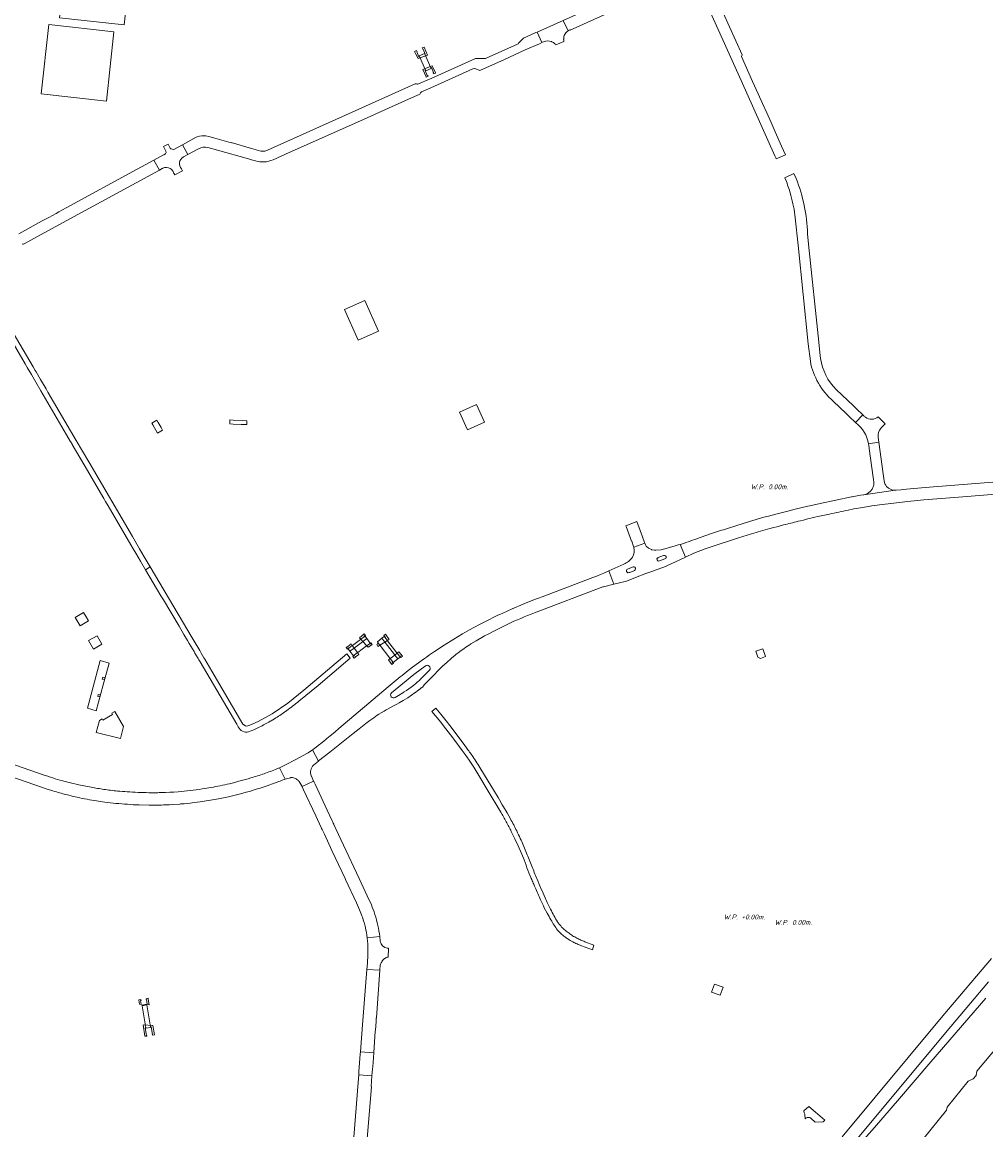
# Model space of a CAD drawing. Extents: x 148869 to 161638, y 453607 to 469810.
# Tile 575 of 656: x 155390 to 155896, y 464868 to 465449. Entities that reach past the tile are written whole.
import ezdxf

# ---------------------------------------------------------------- set-up
doc = ezdxf.new("R2010")
doc.units = 0
for name, color, linetype, lineweight in [('B-OI-RI-T35', 3, 'CONTINUOUS', 35), ('B-RO-VH-VERHARDING_ASFALT-GV', 251, 'CONTINUOUS', 18), ('B-RO-VH-VERHARDING_BEDRIJFSVLOERPLAAT-GV', 251, 'CONTINUOUS', 18), ('B-RO-VH-VERHARDING_GRASBETONSTEEN-GV', 251, 'CONTINUOUS', 18), ('B-RO-VH-VERHARDING_HALFVERHARDING-GV', 251, 'CONTINUOUS', 18), ('B-RO-VH-VERHARDING_HALFVERHARDING_GRIND-GV', 251, 'CONTINUOUS', 18), ('B-RO-VH-VERHARDING_OPEN-GV', 251, 'CONTINUOUS', 18), ('B-RO-VH-VERHARDING_STRAATBAKSTEEN-GV', 251, 'CONTINUOUS', 18), ('B-RO-VH-VERHARDING_TEGEL_RUBBER-GV', 251, 'CONTINUOUS', 18)]:
    doc.layers.add(name, color=color, linetype=linetype, lineweight=lineweight)
doc.styles.add('NLCS-ISO-M750-T35_CURSIEF', font='NLCS-ISO.ttf', dxfattribs={"oblique": 15, "height": 2.625})

msp = doc.modelspace()

# ---------------------------------------------------------------- linework, layer by layer
at = {"layer": 'B-RO-VH-VERHARDING_ASFALT-GV', "flags": 128}
for points in [[(155748.79, 465480.53), (155748.98, 465480.61), (155749.7, 465480.93), (155748.5, 465483.66), (155747.77, 465483.32), (155739.97, 465479.79), (155734.93, 465477.62), (155714.19, 465468.32), (155674.16, 465450.36), (155676.69, 465444.86)], [(155788.7, 465384.33), (155785.45, 465391.83), (155783.2, 465396.77), (155781.04, 465401.84), (155778.68, 465406.79), (155776.5, 465411.78), (155773.51, 465418.29), (155767.64, 465431.38), (155768.02, 465432.35), (155768.02, 465432.35), (155758.12, 465454.36), (155755.53, 465459.84), (155752.3, 465467.49), (155752.27, 465467.5), (155751.4, 465469.45), (155747.87, 465477.36)], [(155676.95, 465445.02), (155677.62, 465445.35), (155677.79, 465445.28), (155693.79, 465452.47), (155698.54, 465454.62), (155709.86, 465459.66), (155709.92, 465459.84), (155711.78, 465460.67), (155714.77, 465462.01), (155715.09, 465462.15), (155715.25, 465462.08), (155716.7, 465462.74), (155721.5, 465464.91), (155726.14, 465466.98), (155730.71, 465468.97), (155737.01, 465471.83), (155737.06, 465471.97)], [(155744.78, 465469.53), (155745.74, 465467.42), (155762.87, 465429.25), (155765.1, 465424.3), (155765.12, 465424.25), (155765.96, 465422.37), (155770.57, 465412.11), (155785.28, 465379.21), (155785.37, 465379.01), (155785.87, 465377.89), (155785.98, 465377.72), (155790.71, 465379.84), (155788.7, 465384.33)], [(155676.69, 465444.86), (155674.16, 465450.36), (155660.52, 465444.24), (155662.93, 465438.71), (155664.09, 465439.23)], [(155628.36, 465424.91), (155630.44, 465424.09), (155643.33, 465429.92), (155654.23, 465434.83), (155661.66, 465438.15), (155662.93, 465438.71), (155660.52, 465444.24), (155659.87, 465443.95), (155653.39, 465441)], [(155674.69, 465442.46), (155675.13, 465443.33)], [(155650.14, 465437.89), (155633.7, 465430.5)], [(155652.78, 465440.57), (155650.76, 465438.35)], [(155667.99, 465439.23), (155668.15, 465439.15)], [(155670.3, 465437.46), (155674.53, 465439.35)], [(155674.39, 465440.51), (155674.4, 465440.63)], [(155627.75, 465430.17), (155606.76, 465420.79), (155603.99, 465419.55), (155598.23, 465416.99)], [(155632.92, 465430.34), (155628.51, 465430.36)], [(155599.87, 465412.82), (155604.74, 465415), (155626.82, 465424.88)], [(155596.4, 465417.01), (155559.95, 465400.59), (155518.94, 465382.21), (155517.67, 465381.74), (155516.74, 465381.64), (155515.51, 465381.78), (155510.66, 465383.17), (155500, 465386.24), (155500, 465386.16), (155491.38, 465388.59), (155488.15, 465389.37), (155486.62, 465389.69), (155485.73, 465389.74), (155484.46, 465389.69), (155483.36, 465389.54), (155482.01, 465389.17), (155481.52, 465389.04), (155474.32, 465385.1), (155477.23, 465379.97), (155482.75, 465382.99)], [(155597.46, 465416.95), (155597.18, 465417.05)], [(155521.91, 465377.18), (155530.35, 465380.94), (155567.79, 465397.7), (155582.49, 465404.28), (155596.1, 465410.38), (155598.63, 465411.45)], [(155599.16, 465412.02), (155599.29, 465412.29)], [(155474.32, 465385.1), (155469.8, 465382.62), (155469.02, 465382.69), (155468.35, 465382.99), (155467.88, 465383.38), (155466.81, 465385.39), (155464.41, 465384.11), (155465.71, 465381.79), (155465.85, 465381.05), (155465.47, 465380.41), (155464.57, 465379.86), (155464.38, 465379.74), (155462.85, 465378.95), (155459.39, 465377.05), (155462.26, 465371.79), (155463.71, 465372.58)], [(155474.7, 465378.58), (155474.84, 465378.67), (155477.23, 465379.97), (155474.32, 465385.1)], [(155487.76, 465383.62), (155492.8, 465382.2), (155509.07, 465377.63), (155510.61, 465377.2), (155512.73, 465376.59)], [(155462.26, 465371.79), (155459.39, 465377.05), (155450.62, 465372.24), (155413.43, 465351.96), (155409.47, 465349.8), (155408.15, 465349.08), (155404.17, 465346.91), (155400.83, 465345.08), (155388.48, 465338.35)], [(155469.73, 465370.44), (155469.9, 465370.13), (155470.36, 465369.3), (155474.36, 465371.48), (155473.83, 465372.46)], [(155391.37, 465333.11), (155403.69, 465339.85), (155419.51, 465348.51), (155462.26, 465371.79)], [(155796.33, 465367.42), (155795.19, 465369.97), (155790.43, 465367.8), (155791.27, 465365.77)], [(155795.95, 465346.8), (155797.44, 465332.33), (155802.77, 465280.65), (155803.83, 465271.43)], [(155809.22, 465272.82), (155808.78, 465275.99), (155808.78, 465276), (155808.21, 465281.51), (155802.91, 465332.88), (155802.34, 465338.4)], [(155390.26, 465333.03), (155390.62, 465332.97)], [(155378.67, 465292.65), (155391.9, 465270.03), (155392.51, 465268.94), (155392.91, 465268.26), (155395.11, 465264.5), (155395.16, 465264.42), (155397.46, 465260.45), (155400.09, 465255.96), (155401.29, 465253.86), (155413.58, 465232.8), (155415.52, 465229.49), (155415.61, 465229.33), (155416.45, 465227.94), (155416.52, 465227.81), (155422.75, 465217.13), (155433.09, 465199.37), (155433.08, 465199.35), (155433.9, 465197.94), (155433.9, 465197.93), (155433.92, 465197.95), (155433.92, 465197.94), (155433.98, 465197.84), (155435.32, 465195.57), (155447.36, 465175.02), (155448.54, 465173), (155449.9, 465170.7), (155452.37, 465166.51), (155455.02, 465162.04), (155457.47, 465163.5), (155456.33, 465165.35), (155454.32, 465168.8), (155451.91, 465172.98), (155448.11, 465179.47), (155425.19, 465218.66), (155418.68, 465229.77), (155403.78, 465255.25), (155402.81, 465256.92), (155400.45, 465260.94), (155399.95, 465261.8), (155397.6, 465265.82), (155397.17, 465266.55), (155396.06, 465268.46), (155382.05, 465292.38)], [(155815.87, 465250.55), (155822.69, 465243.99), (155824.22, 465242.52), (155827.57, 465239.3), (155831.33, 465243.34), (155828.1, 465246.44), (155826.46, 465248.01), (155817.4, 465256.71)], [(155831.68, 465243), (155831.33, 465243.34), (155827.57, 465239.3), (155827.75, 465239.12)], [(155841.17, 465236.65), (155843.07, 465238.65), (155839.45, 465242.28)], [(155834.41, 465228.08), (155839.77, 465229.03), (155839.41, 465231.6), (155839.39, 465231.79)], [(155842.56, 465208.69), (155842.09, 465212.36), (155839.77, 465229.03), (155834.41, 465228.08)], [(155834.67, 465225.67), (155836.8, 465210.46)], [(155836.8, 465210.46), (155836.81, 465210.36), (155836.91, 465209.55), (155837.13, 465207.83), (155837.16, 465207.37), (155837.15, 465206.91), (155837.1, 465206.45), (155837, 465206), (155836.87, 465205.55), (155836.7, 465205.12), (155836.5, 465204.71)], [(155965.43, 465206.57), (155986.07, 465208.21), (155985.56, 465214.77), (155936.65, 465210.96), (155936.55, 465210.95), (155935.01, 465210.82), (155934.91, 465210.81), (155921.62, 465209.77), (155920.11, 465209.64), (155919.11, 465209.56), (155917.6, 465209.45), (155906.73, 465208.6), (155905.09, 465208.49), (155903.91, 465208.41), (155864.12, 465205.26), (155854.31, 465204.3), (155851.53, 465204.01), (155848.95, 465203.74)], [(155823.73, 465193.31), (155826.71, 465193.9), (155831.36, 465194.75), (155836.03, 465195.53), (155837.56, 465195.73), (155841.53, 465196.25), (155843.06, 465196.44), (155847.67, 465197.03), (155852.01, 465197.52), (155854.89, 465197.82), (155863.39, 465198.7), (155883.85, 465200.27), (155905.49, 465201.99), (155907.16, 465202.12), (155914.53, 465202.7), (155920.69, 465203.15), (155926.97, 465203.64), (155935.54, 465204.31), (155937.08, 465204.41), (155962.83, 465206.47)], [(155848.26, 465203.71), (155831.94, 465201.4), (155831.67, 465201.36), (155830.23, 465201.11), (155825.84, 465200.35)], [(155831.94, 465201.4), (155848.26, 465203.71)], [(155836.43, 465204.58), (155836.19, 465204.25)], [(155825.84, 465200.35), (155825.49, 465200.29), (155809.04, 465196.83), (155803.56, 465195.57), (155802.6, 465195.34), (155795.87, 465193.77), (155792.64, 465193.01), (155785.79, 465191.27), (155781.79, 465190.2), (155779.46, 465189.54), (155771.94, 465187.33), (155764.82, 465185.15), (155760.28, 465183.71)], [(155797.41, 465187.43), (155798.74, 465187.76)], [(155804.73, 465189.2), (155806.21, 465189.54), (155807.7, 465189.89), (155813.92, 465191.26)], [(155737.42, 465175.86), (155735.49, 465175.32), (155738.32, 465168.65), (155742.72, 465170.72), (155748.69, 465172.97), (155755.53, 465175.3), (155762.39, 465177.55), (155766.14, 465178.73), (155772.9, 465180.8)], [(155752.05, 465181), (155746.59, 465179.13)], [(155782.6, 465183.64), (155783.91, 465184), (155786.93, 465184.79), (155789.67, 465185.51)], [(155705.91, 465164.98), (155698.01, 465161.38), (155700.69, 465154.42), (155707.43, 465156.1), (155712.06, 465157.97), (155717.57, 465160.01), (155721.1, 465161.25), (155722.46, 465161.76), (155726.91, 465163.44), (155730.76, 465165.1), (155738.32, 465168.65), (155735.49, 465175.32), (155734.55, 465175.05), (155732.39, 465174.44)], [(155732.39, 465174.44), (155725.62, 465172.54), (155722.71, 465172.26), (155722.03, 465172.33), (155720.67, 465172.5), (155720.48, 465172.58), (155718.97, 465173.28), (155717.7, 465174.35), (155717.38, 465175.09), (155716.98, 465176.01), (155711.23, 465173.82), (155711.27, 465173.71)], [(155724, 465168.47), (155726.81, 465169.52)], [(155535.5, 465093.04), (155545.57, 465101.19), (155562.43, 465115.56), (155560.67, 465117.89), (155538.09, 465098.72), (155529.64, 465091.95), (155521.44, 465086.39), (155514.04, 465082.34), (155509.65, 465080.48), (155508.17, 465079.98), (155507.4, 465080.02), (155506.13, 465080.96), (155489.86, 465108.7), (155489.77, 465108.84), (155488.57, 465110.88), (155486.13, 465115), (155485.63, 465115.83), (155484.2, 465118.26), (155483.4, 465119.61), (155482.92, 465120.42), (155480.46, 465124.58), (155479.51, 465126.23), (155457.47, 465163.5), (155455.02, 465162.04), (155463.1, 465148.39), (155463.1, 465148.39), (155464.38, 465146.22), (155464.39, 465146.21), (155472.6, 465132.32), (155475.11, 465128.07)], [(155707.95, 465162.38), (155708.32, 465162.52), (155710.45, 465163.33), (155710.82, 465163.46)], [(155727.52, 465167.66), (155724.72, 465166.61)], [(155659.13, 465139.38), (155695, 465153), (155695.32, 465153.08), (155700.69, 465154.42), (155698.01, 465161.38), (155695.54, 465160.26), (155693.79, 465159.46), (155692.14, 465158.84), (155689.65, 465157.9), (155680.14, 465154.3), (155663.12, 465147.88), (155661.15, 465147.12), (155659.18, 465146.34), (155654.4, 465144.41), (155650.61, 465142.84), (155649.79, 465142.49), (155647.89, 465141.69), (155647.7, 465141.61), (155647.34, 465141.46), (155645.1, 465140.48), (155642.07, 465139.12), (155641.2, 465138.73), (155639.9, 465138.13), (155639.42, 465137.91), (155637.43, 465136.94), (155635.44, 465135.95), (155631.62, 465134.01), (155630.26, 465133.3), (155627.6, 465131.87), (155624.96, 465130.41), (155621.31, 465128.33), (155616.83, 465125.66), (155611.69, 465122.46), (155606.69, 465119.18), (155604.02, 465117.35), (155602.41, 465116.2), (155601.43, 465115.49), (155598.95, 465113.71), (155594.41, 465110.35), (155594.29, 465110.26), (155592.79, 465109.07), (155589.66, 465106.52), (155588.65, 465105.76), (155582.31, 465100.54), (155556.38, 465078.62), (155554.44, 465076.99), (155552.5, 465075.36), (155551.81, 465074.78), (155550.2, 465073.42), (155549.68, 465072.98), (155548.68, 465072.15), (155546.78, 465070.61), (155546.32, 465070.25), (155544.78, 465069.11), (155544.51, 465068.91), (155543.8, 465068.39), (155543.07, 465067.86), (155542.62, 465067.56), (155545.67, 465061.62), (155545.78, 465061.72), (155548.8, 465063.98), (155551.69, 465066.23), (155563.89, 465076.04), (155567.09, 465078.56), (155570.54, 465081.22), (155572.63, 465082.81), (155574.72, 465084.36), (155576.6, 465085.7), (155577.34, 465086.17), (155578.57, 465086.92), (155580.18, 465087.86), (155581.33, 465088.5), (155585.86, 465090.92), (155586.85, 465091.47), (155588.05, 465092.15), (155590.1, 465093.35), (155592.58, 465094.85), (155596.5, 465097.6), (155596.57, 465097.64), (155597.05, 465097.93), (155597.58, 465098.28), (155598.65, 465099.12), (155598.73, 465099.18), (155599.71, 465099.99), (155599.77, 465100.04), (155600.42, 465100.63), (155601.04, 465101.25)], [(155711.51, 465161.6), (155711.14, 465161.46), (155709.03, 465160.65), (155708.66, 465160.51)], [(155475.11, 465128.07), (155477.02, 465124.83), (155477.92, 465123.3), (155480.43, 465119.09), (155480.92, 465118.25), (155481.76, 465116.84), (155482.6, 465115.41), (155483.03, 465114.68), (155483.67, 465113.6), (155502.94, 465081), (155503.61, 465079.5), (155504.14, 465078.91)], [(155623.96, 465121.85), (155624.77, 465122.38), (155625.4, 465122.82), (155625.77, 465123.06), (155628.4, 465124.64), (155628.55, 465124.73), (155632.39, 465126.96), (155632.92, 465127.26), (155635.11, 465128.45), (155637.32, 465129.6), (155644.76, 465133.33)], [(155601.21, 465101.55), (155604.08, 465104.33), (155606.82, 465107.25), (155606.99, 465107.43), (155607.16, 465107.62), (155607.74, 465108.24), (155608.37, 465108.91), (155609.62, 465110.17), (155610.36, 465110.87), (155610.49, 465110.99), (155612.18, 465112.6), (155612.84, 465113.21), (155615.47, 465115.54), (155616.64, 465116.53)], [(155619.04, 465118.45), (155620.58, 465119.59)], [(155584.02, 465097.4), (155591.77, 465103.72), (155591.78, 465103.72), (155594.91, 465106.28), (155596.47, 465107.55), (155596.52, 465107.6), (155601.71, 465111.4)], [(155604.02, 465109.31), (155601.96, 465107.15), (155599.09, 465104.34), (155598.68, 465103.94), (155598.26, 465103.55), (155597.56, 465102.93)], [(155597.56, 465102.93), (155596.87, 465102.34), (155596.57, 465102.09), (155595.74, 465101.43), (155595.06, 465100.9), (155594.36, 465100.38), (155593.14, 465099.51), (155591.92, 465098.67), (155590.7, 465097.85), (155590.23, 465097.55), (155589.97, 465097.39), (155587.66, 465095.99), (155586.8, 465095.48), (155585.93, 465094.97)], [(155525.49, 465085.57), (155527.39, 465086.86), (155529.1, 465088.09)], [(155623.33, 465068.62), (155621.64, 465070.96), (155621.02, 465071.79), (155616.37, 465078.07), (155614.65, 465080.3), (155612.69, 465082.79), (155609.96, 465086.17), (155607.25, 465089.44), (155605.25, 465087.61), (155609.99, 465081.94), (155611.42, 465080.08), (155613.82, 465076.97), (155616.19, 465073.84), (155616.73, 465073.11), (155621.16, 465067.1), (155622.64, 465065.05), (155623.95, 465063.25), (155624.41, 465062.6), (155625.86, 465060.57), (155626.57, 465059.47), (155627.25, 465058.34), (155637.4, 465041.42), (155638.22, 465040.05), (155641.43, 465034.7), (155642.1, 465033.58)], [(155520.48, 465082.45), (155520.87, 465082.66), (155522.67, 465083.75)], [(155509.84, 465077.21), (155511.8, 465078.03), (155513.18, 465078.65), (155514.54, 465079.31), (155514.69, 465079.39)], [(155543.13, 465059.41), (155545.67, 465061.62), (155542.62, 465067.56), (155540.25, 465065.96), (155537.43, 465064.26), (155534.15, 465062.5), (155528.12, 465059.37), (155528.1, 465059.36), (155525.22, 465058.04), (155528.34, 465052.15), (155531.03, 465052.79)], [(155366.66, 465059.04), (155374.11, 465056.78), (155378.91, 465055.26), (155381.53, 465054.41), (155381.54, 465054.41), (155384.87, 465053.24), (155400.44, 465047.83)], [(155405.12, 465053.12), (155403.71, 465053.58), (155402.31, 465054.07), (155401.86, 465054.22), (155386.72, 465059.47), (155382.95, 465060.72), (155379.83, 465061.75), (155377.93, 465062.38), (155377.89, 465062.39)], [(155473.79, 465039.11), (155474.54, 465039.16), (155475.28, 465039.22), (155478.39, 465039.53), (155480.5, 465039.77), (155483.63, 465040.19), (155486.76, 465040.67), (155490.1, 465041.21), (155491.15, 465041.4), (155493.24, 465041.79), (155495.86, 465042.32), (155498.46, 465042.88), (155501.27, 465043.53), (155504.81, 465044.41), (155507.76, 465045.19), (155509.52, 465045.69), (155513.12, 465046.77), (155515.22, 465047.44), (155517.31, 465048.13), (155518.87, 465048.66), (155522.51, 465049.94), (155523.13, 465050.18), (155523.75, 465050.42), (155524.83, 465050.82), (155525.56, 465051.09), (155526.62, 465051.53), (155527.66, 465051.99), (155528.34, 465052.15), (155525.22, 465058.04), (155523.95, 465057.51)], [(155531.14, 465052.87), (155531.16, 465052.88), (155531.6, 465052.93), (155532.09, 465052.9), (155532.68, 465052.77)], [(155533.6, 465052.43), (155534.01, 465052.21)], [(155534.88, 465051.64), (155535.2, 465051.38), (155535.49, 465051.09), (155535.62, 465050.86), (155537.11, 465048.21), (155543.18, 465051.12), (155542.07, 465053.66)], [(155646.5, 465031.22), (155644.71, 465034.44), (155642.84, 465037.58), (155642.83, 465037.6), (155642.19, 465038.69), (155640.66, 465041.29), (155640.01, 465042.39), (155639.99, 465042.38), (155636.23, 465048.8), (155630.96, 465057.39)], [(155414.15, 465050.53), (155412.09, 465051.05), (155411.61, 465051.18), (155410.11, 465051.6)], [(155429.73, 465047.27), (155427.37, 465047.69)], [(155550.33, 465035.78), (155543.98, 465049.4), (155543.28, 465050.9), (155543.18, 465051.12), (155537.11, 465048.21), (155537.16, 465048.12), (155537.92, 465046.5), (155544.28, 465032.9), (155544.31, 465032.84)], [(155467.79, 465045.24), (155467.71, 465045.24), (155465.52, 465045.14), (155463.05, 465045.03), (155463.01, 465045.03)], [(155472.04, 465045.49), (155469.92, 465045.33)], [(155451.64, 465038.54), (155456.9, 465038.46), (155459.13, 465038.42), (155463.41, 465038.47), (155464.39, 465038.53), (155465.9, 465038.61), (155467.52, 465038.65), (155469.3, 465038.74), (155472.95, 465038.97)], [(155553.28, 465029.59), (155553.18, 465029.91), (155550.33, 465035.78)], [(155544.33, 465032.77), (155547.07, 465026.77)], [(155547.72, 465025.58), (155548.83, 465023.22), (155552.83, 465014.65), (155559.68, 465000), (155559.96, 464999.4), (155565.64, 464987.21), (155567.27, 464983.54), (155568.35, 464980.81), (155568.51, 464980.41), (155568.5, 464980.4), (155568.8, 464979.59), (155569.43, 464977.67), (155569.84, 464976.28), (155570.2, 464974.88), (155570.4, 464974.04), (155570.65, 464972.91), (155570.88, 464971.7), (155571.15, 464970), (155571.31, 464968.85), (155571.31, 464968.77), (155577.89, 464969.46), (155577.72, 464970.94)], [(155572.41, 464988.55), (155567.06, 465000), (155558.95, 465017.36), (155554.91, 465026.05), (155553.84, 465028.34), (155553.8, 465028.4)], [(155647.59, 465023.3), (155648.8, 465020.79)], [(155651.05, 465015.85), (155652.36, 465012.79), (155653.61, 465009.71), (155654.67, 465006.9), (155655.14, 465005.58)], [(155657.22, 465000.43), (155657.39, 465000)], [(155660.27, 465000), (155659.99, 465000.67)], [(155574.88, 464982.45), (155574.45, 464983.63)], [(155664.25, 464984.61), (155665.76, 464981.76)], [(155671.16, 464977.15), (155671.1, 464977.25)], [(155671.15, 464972.79), (155671.44, 464972.51)], [(155577.89, 464969.46), (155571.31, 464968.77), (155571.48, 464967.14), (155571.59, 464965.7), (155571.63, 464964.56), (155571.64, 464964.55), (155571.71, 464961.73), (155571.67, 464959.92), (155571.39, 464955.49), (155571.14, 464952.26), (155577.93, 464951.81), (155577.99, 464952.6), (155578.07, 464953.96)], [(155578.19, 464966.97), (155577.89, 464969.46)], [(155683.72, 464964.65), (155689.52, 464962.44), (155689.92, 464963.78), (155690.29, 464965.01), (155685.59, 464966.77)], [(155582.28, 464958.69), (155582.46, 464963.35), (155581.86, 464963.4)], [(155578.64, 464955.66), (155579.08, 464956.46), (155579.24, 464956.69), (155579.58, 464957.15)], [(155898.91, 464957.93), (155893.96, 464952.11), (155885.06, 464941.66), (155872.52, 464926.74), (155820.56, 464864.41)], [(155571.14, 464952.26), (155569.07, 464925.36), (155568.37, 464916.08), (155567.78, 464908.91), (155574.72, 464908.37), (155575.57, 464919.79), (155575.6, 464920.29), (155575.94, 464924.83), (155576.05, 464926.41)], [(155576.19, 464926.81), (155577.93, 464951.81), (155571.14, 464952.26)], [(155825.7, 464860.13), (155877.58, 464922.3), (155897.36, 464945.78)]]:
    msp.add_lwpolyline(points, dxfattribs=at)
at = {"layer": 'B-RO-VH-VERHARDING_ASFALT-GV'}
for points in [[(155674.4, 465440.63, -0.095744), (155674.69, 465442.46)], [(155675.13, 465443.33, -0.100457), (155676.69, 465444.86)], [(155676.69, 465444.86, -0.016072), (155676.95, 465445.02)], [(155650.76, 465438.35, -0.127045), (155650.14, 465437.89)], [(155653.39, 465441, 0.081006), (155652.78, 465440.57)], [(155664.09, 465439.23, -0.200513), (155667.99, 465439.23)], [(155668.15, 465439.15, -0.102715), (155669.81, 465438.15)], [(155669.81, 465438.15, -0.057206), (155670.3, 465437.46)], [(155674.53, 465439.35, -0.051732), (155674.39, 465440.51)], [(155628.51, 465430.36, 0.102786), (155627.75, 465430.17)], [(155633.7, 465430.5, -0.189653), (155632.92, 465430.34)], [(155626.82, 465424.88, -0.18572), (155628.36, 465424.91)], [(155597.18, 465417.05, 0.174295), (155596.4, 465417.01)], [(155598.23, 465416.99, -0.187048), (155597.46, 465416.95)], [(155599.29, 465412.29, -0.17397), (155599.87, 465412.82)], [(155598.63, 465411.45, 0.19743), (155599.16, 465412.02)], [(155482.75, 465382.99, -0.213952), (155487.76, 465383.62)], [(155473.83, 465372.46, -0.46035), (155474.7, 465378.58)], [(155463.71, 465372.58, -0.027997), (155464.08, 465372.78)], [(155464.08, 465372.78, -0.2498), (155467.93, 465372.63)], [(155467.93, 465372.63, -0.1784), (155469.73, 465370.44)], [(155512.73, 465376.59, 0.177011), (155521.91, 465377.18)], [(155802.34, 465338.4, 0.089524), (155796.33, 465367.42)], [(155791.27, 465365.77, -0.023282), (155793.64, 465358.46)], [(155793.64, 465358.46, -0.036042), (155795.95, 465346.8)], [(155390.62, 465332.97, 0.203174), (155391.37, 465333.11)], [(155803.83, 465271.43, 0.171562), (155815.87, 465250.55)], [(155817.4, 465256.71, -0.167129), (155809.22, 465272.82)], [(155827.75, 465239.12, -0.185355), (155834.41, 465228.08)], [(155832.7, 465242.02, -0.065054), (155831.68, 465243)], [(155839.45, 465242.28, -0.3477), (155832.7, 465242.02)], [(155839.39, 465231.79, -0.19884), (155840.75, 465236.19)], [(155840.75, 465236.19, -0.031674), (155841.17, 465236.65)], [(155834.41, 465228.08, -0.033627), (155834.67, 465225.67)], [(155836.19, 465204.25, -0.217333), (155831.94, 465201.4)], [(155836.5, 465204.71, -0.128343), (155836.43, 465204.58)], [(155843.88, 465205.7, -0.145672), (155842.56, 465208.69)], [(155848.26, 465203.71, -0.212128), (155843.88, 465205.7)], [(155848.95, 465203.74, -0.030391), (155848.26, 465203.71)], [(155813.92, 465191.26, -0.002738), (155823.73, 465193.31)], [(155789.67, 465185.51, -0.001825), (155797.41, 465187.43)], [(155798.74, 465187.76, -0.001497), (155804.73, 465189.2)], [(155760.28, 465183.71, 0.002884), (155752.05, 465181)], [(155772.9, 465180.8, -0.003221), (155782.6, 465183.64)], [(155746.59, 465179.13, 0.002825), (155737.42, 465175.86)], [(155710.43, 465168.57, -0.164704), (155705.91, 465164.98)], [(155711.27, 465173.71, -0.209437), (155710.43, 465168.57)], [(155724.72, 465166.61, -1.02037), (155724, 465168.47)], [(155726.81, 465169.52, -1.001593), (155727.52, 465167.66)], [(155710.82, 465163.46, -1.007669), (155711.51, 465161.6)], [(155708.66, 465160.51, -1.016202), (155707.95, 465162.38)], [(155644.76, 465133.33, -0.019206), (155659.13, 465139.38)], [(155616.64, 465116.53, -0.007622), (155619.04, 465118.45)], [(155620.58, 465119.59, -0.013991), (155623.96, 465121.85)], [(155601.71, 465111.4, -0.948616), (155604.02, 465109.31)], [(155601.04, 465101.25, -0.205367), (155601.21, 465101.55)], [(155532.33, 465090.53, 0.006136), (155535.5, 465093.04)], [(155585.93, 465094.97, -0.847968), (155584.02, 465097.4)], [(155529.1, 465088.09, 0.006525), (155532.33, 465090.53)], [(155514.69, 465079.39, 0.005054), (155520.48, 465082.45)], [(155522.67, 465083.75, 0.006954), (155525.49, 465085.57)], [(155504.14, 465078.91, 0.379498), (155509.84, 465077.21)], [(155626.75, 465063.98, 0.004093), (155623.33, 465068.62)], [(155628.91, 465060.72, 0.006454), (155626.75, 465063.98)], [(155541.87, 465053.88, -0.270415), (155543.13, 465059.41)], [(155630.96, 465057.39, 0.006534), (155628.91, 465060.72)], [(155410.11, 465051.6, -0.006613), (155405.12, 465053.12)], [(155510.28, 465052.73, -0.013272), (155498.98, 465049.72)], [(155517.17, 465054.95, -0.01323), (155510.28, 465052.73)], [(155523.95, 465057.51, -0.013023), (155517.17, 465054.95)], [(155531.03, 465052.79, -0.082249), (155531.14, 465052.87)], [(155532.68, 465052.77, -0.031115), (155533.6, 465052.43)], [(155534.01, 465052.21, -0.022186), (155534.88, 465051.64)], [(155542.07, 465053.66, -0.180395), (155541.87, 465053.88)], [(155400.44, 465047.83, 0.006835), (155404.35, 465046.55)], [(155404.35, 465046.55, 0.007303), (155408.3, 465045.37)], [(155420.01, 465049.19, -0.006009), (155414.15, 465050.53)], [(155427.37, 465047.69, -0.006791), (155420.01, 465049.19)], [(155436.66, 465046.24, -0.009509), (155429.73, 465047.27)], [(155484.78, 465046.96, -0.011301), (155472.04, 465045.49)], [(155489.38, 465047.7, -0.011918), (155484.78, 465046.96)], [(155498.98, 465049.72, -0.013119), (155489.38, 465047.7)], [(155408.3, 465045.37, 0.007359), (155414.83, 465043.61)], [(155414.83, 465043.61, 0.007835), (155419.19, 465042.57)], [(155419.19, 465042.57, 0.009396), (155424.3, 465041.51)], [(155424.3, 465041.51, 0.007837), (155429.26, 465040.65)], [(155429.26, 465040.65, 0.008172), (155433.56, 465040.04)], [(155440.29, 465045.84, -0.009884), (155436.66, 465046.24)], [(155445.37, 465045.45, -0.010229), (155440.29, 465045.84)], [(155456.74, 465044.99, -0.009149), (155445.37, 465045.45)], [(155459.87, 465044.96, -0.008945), (155456.74, 465044.99)], [(155463.01, 465045.03, -0.009247), (155459.87, 465044.96)], [(155469.92, 465045.33, -0.011284), (155467.79, 465045.24)], [(155433.56, 465040.04, 0.008329), (155439.45, 465039.38)], [(155439.45, 465039.38, 0.006891), (155445.54, 465038.88)], [(155445.54, 465038.88, 0.008034), (155451.64, 465038.54)], [(155472.95, 465038.97, -0.040173), (155473.79, 465039.11)], [(155544.31, 465032.84, -0.041982), (155544.33, 465032.77)], [(155553.8, 465028.4, -0.045191), (155553.28, 465029.59)], [(155642.1, 465033.58, -0.008213), (155644.92, 465028.48)], [(155649.78, 465024.89, 0.007779), (155646.5, 465031.22)], [(155547.07, 465026.77, -0.027302), (155547.72, 465025.58)], [(155644.92, 465028.48, -0.005453), (155647.59, 465023.3)], [(155651.64, 465021, 0.006332), (155649.78, 465024.89)], [(155648.8, 465020.79, -0.004867), (155651.05, 465015.85)], [(155654.62, 465014.18, 0.008537), (155651.64, 465021)], [(155657.38, 465007.24, 0.008358), (155654.62, 465014.18)], [(155659.99, 465000.67, -0.005647), (155657.38, 465007.24)], [(155655.14, 465005.58, 0.003074), (155657.22, 465000.43)], [(155657.39, 465000, 0.00394), (155658.42, 464997.54)], [(155662.5, 464994.74, -0.004303), (155660.27, 465000)], [(155658.42, 464997.54, 0.002194), (155659.39, 464995.29)], [(155659.39, 464995.29, 0.005677), (155662.28, 464988.81)], [(155664.71, 464989.75, -0.004504), (155662.5, 464994.74)], [(155574.45, 464983.63, 0.021549), (155572.41, 464988.55)], [(155662.28, 464988.81, 0.003765), (155664.25, 464984.61)], [(155666.14, 464986.66, -0.00251), (155664.71, 464989.75)], [(155577.72, 464970.94, 0.0466), (155574.88, 464982.45)], [(155667.54, 464983.78, -0.007947), (155666.14, 464986.66)], [(155671.1, 464977.25, -0.017334), (155667.54, 464983.78)], [(155665.76, 464981.76, 0.008958), (155667.7, 464978.33)], [(155667.7, 464978.33, 0.013994), (155671.15, 464972.79)], [(155672.2, 464975.76, -0.02796), (155671.16, 464977.15)], [(155671.44, 464972.51, 0.02386), (155673.02, 464970.98)], [(155673.34, 464974.47, 0.105564), (155672.2, 464975.76)], [(155673.02, 464970.98, 0.022527), (155674.97, 464969.38)], [(155675.21, 464972.76, -0.018974), (155673.34, 464974.47)], [(155677.21, 464971.19, -0.021907), (155675.21, 464972.76)], [(155679.1, 464969.91, -0.020519), (155677.21, 464971.19)], [(155581.86, 464963.4, -0.348069), (155578.19, 464966.97)], [(155674.97, 464969.38, 0.020784), (155676.64, 464968.21)], [(155676.64, 464968.21, 0.019238), (155679.17, 464966.72)], [(155681.27, 464968.67, -0.021505), (155679.1, 464969.91)], [(155679.17, 464966.72, 0.020565), (155681.41, 464965.61)], [(155683.4, 464967.64, -0.018558), (155681.27, 464968.67)], [(155681.41, 464965.61, 0.019161), (155683.72, 464964.65)], [(155685.59, 464966.77, -0.018638), (155683.4, 464967.64)], [(155578.07, 464953.96, -0.041793), (155578.37, 464955.04)], [(155578.37, 464955.04, -0.038396), (155578.64, 464955.66)], [(155579.58, 464957.15, -0.047623), (155580.09, 464957.67)], [(155580.09, 464957.67, -0.048624), (155580.87, 464958.2)], [(155580.87, 464958.2, -0.049477), (155581.75, 464958.57)], [(155581.75, 464958.57, -0.028745), (155582.28, 464958.69)], [(155576.05, 464926.41, -0.114711), (155576.19, 464926.81)]]:
    msp.add_lwpolyline(points, format="xyb", dxfattribs=at)
at = {"layer": 'B-RO-VH-VERHARDING_ASFALT-GV', "flags": 128}
for points in [[(155566.61, 465282.53), (155577.29, 465287.33), (155570.07, 465303.3), (155559.42, 465298.59)], [(155715.78, 465179.22), (155713.32, 465186.01), (155712.98, 465186.84), (155712.97, 465186.86), (155712.78, 465187.32), (155707.04, 465185.13), (155707.21, 465184.67), (155707.22, 465184.64), (155710.07, 465177.03), (155710.08, 465176.99), (155711.11, 465174.25), (155711.23, 465173.82), (155716.98, 465176.01), (155716.82, 465176.36), (155715.79, 465179.21)], [(155571.13, 465125.89), (155570.17, 465127.18), (155569.77, 465126.88), (155567.96, 465125.52), (155567.76, 465125.37), (155563.68, 465122.33), (155563.49, 465122.18), (155561.7, 465120.84), (155561.31, 465120.56), (155562.28, 465119.26), (155564.46, 465120.89), (155564.66, 465121.04), (155568.87, 465124.2), (155569.07, 465124.35)], [(155562.28, 465119.26), (155564.07, 465116.86), (155564.47, 465117.16), (155566.26, 465118.5), (155566.46, 465118.65), (155570.94, 465122), (155571.14, 465122.15), (155572.53, 465123.19), (155572.92, 465123.49), (155571.13, 465125.89), (155569.07, 465124.35), (155568.87, 465124.2), (155564.66, 465121.04), (155564.46, 465120.89)], [(155584.95, 465113.39), (155587.32, 465115.21), (155585.77, 465117.24), (155585.62, 465117.44), (155580.71, 465123.86), (155580.56, 465124.06), (155579.02, 465126.07), (155576.63, 465124.22), (155576.92, 465123.82), (155577.99, 465122.43), (155578.14, 465122.23), (155583.25, 465115.6), (155583.4, 465115.4), (155584.65, 465113.78)], [(155588.59, 465116.19), (155588.28, 465116.58), (155587.02, 465118.22), (155586.87, 465118.42), (155582.04, 465124.71), (155581.89, 465124.91), (155580.57, 465126.62), (155580.26, 465127.02), (155579.02, 465126.07), (155580.56, 465124.06), (155580.71, 465123.86), (155585.62, 465117.44), (155585.77, 465117.24), (155587.32, 465115.21)], [(155453.14, 464933.49), (155453.19, 464933.19), (155455.68, 464933.62), (155455.64, 464933.9)], [(155567.78, 464908.91), (155567.68, 464907.71), (155566.97, 464898.6), (155566.84, 464896.95), (155573.82, 464896.41), (155573.96, 464898.05), (155574.11, 464900.11), (155574.18, 464901.03), (155574.72, 464908.37)], [(155563.85, 464857.59), (155570.84, 464856.93), (155573.5, 464890.69), (155573.36, 464890.7), (155573.82, 464896.41), (155566.84, 464896.95), (155566.52, 464892.94)]]:
    msp.add_lwpolyline(points, close=True, dxfattribs=at)
at = {"layer": 'B-RO-VH-VERHARDING_BEDRIJFSVLOERPLAAT-GV', "flags": 128}
msp.add_lwpolyline([(155756.56, 464938.64), (155758.06, 464942.96), (155753.56, 464944.54), (155752.04, 464940.2)], close=True, dxfattribs=at)
at = {"layer": 'B-RO-VH-VERHARDING_GRASBETONSTEEN-GV', "flags": 128}
for points in [[(155598.76, 465431.39), (155598.48, 465431.26), (155597.3, 465433.85), (155597.49, 465433.94), (155597.23, 465434.51), (155596.2, 465434.06), (155596.9, 465432.6), (155598, 465430.31), (155602.92, 465432.07), (155601.18, 465436.32), (155600.14, 465435.89), (155600.44, 465435.24), (155600.62, 465435.32), (155601.79, 465432.72), (155601.52, 465432.6), (155601.37, 465432.93), (155598.62, 465431.69)], [(155607.09, 465422.91), (155605.38, 465426.6), (155600.49, 465424.53), (155602.17, 465420.73), (155602.26, 465420.54), (155603.33, 465421.03), (155603.07, 465421.62), (155602.8, 465421.5), (155601.64, 465424.08), (155601.91, 465424.2), (155602.03, 465423.94), (155604.81, 465425.17), (155604.68, 465425.46), (155604.96, 465425.58), (155606.12, 465422.98), (155605.84, 465422.86), (155606.11, 465422.26), (155607.16, 465422.75)], [(155572.71, 465122.95), (155572.53, 465123.19), (155572.92, 465123.49), (155571.13, 465125.89), (155570.17, 465127.18), (155569.77, 465126.88), (155569.58, 465127.13), (155569.98, 465127.43), (155570.14, 465127.22), (155570.43, 465127.44), (155569.68, 465128.34), (155567.19, 465126.33), (155567.75, 465125.75), (155567.96, 465125.52), (155569.07, 465124.35), (155571.14, 465122.15), (155571.35, 465121.93), (155571.83, 465121.42), (155573.22, 465122.32), (155573.28, 465122.23), (155573.94, 465122.72), (155573.27, 465123.61), (155572.99, 465123.4), (155573.1, 465123.25)], [(155577.04, 465123.12), (155576.38, 465122.7), (155576.96, 465121.78), (155577.71, 465122.26), (155577.99, 465122.43), (155580.56, 465124.06), (155581.89, 465124.91), (155582.15, 465125.07), (155582.8, 465125.48), (155580.92, 465128.13), (155580.01, 465127.48), (155580.32, 465127.07), (155580.51, 465127.21), (155580.82, 465126.81), (155580.57, 465126.62), (155580.26, 465127.02), (155579.02, 465126.07), (155576.63, 465124.22), (155576.92, 465123.82), (155576.66, 465123.64)], [(155563.69, 465116.55), (155564.44, 465115.6), (155565.28, 465116.22), (155565.2, 465116.31), (155566.93, 465117.61), (155566.44, 465118.26), (155566.26, 465118.5), (155564.46, 465120.89), (155563.49, 465122.18), (155563.31, 465122.41), (155562.81, 465123.07), (155561.13, 465121.77), (155560.24, 465121.28), (155560.92, 465120.3), (155561.27, 465120.61), (155561.14, 465120.79), (155561.54, 465121.08), (155561.7, 465120.84), (155561.31, 465120.56), (155562.28, 465119.26), (155564.07, 465116.86)], [(155564.07, 465116.86), (155564.47, 465117.16), (155564.65, 465116.92), (155564.25, 465116.62)], [(155584.4, 465113.59), (155584.65, 465113.78), (155584.95, 465113.39), (155587.32, 465115.21), (155588.59, 465116.19), (155588.28, 465116.58), (155588.52, 465116.77), (155588.83, 465116.38), (155588.65, 465116.23), (155588.88, 465115.94), (155589.79, 465116.64), (155587.85, 465118.86), (155587.27, 465118.41), (155587.02, 465118.22), (155585.77, 465117.24), (155583.4, 465115.4), (155583.16, 465115.21), (155582.53, 465114.72), (155584.21, 465112.35), (155585.13, 465113.02), (155584.88, 465113.34), (155584.71, 465113.2)], [(155452.58, 464936.37), (155451.45, 464936.19), (155451.66, 464934.95), (155451.83, 464933.95), (155452.77, 464933.89), (155452.6, 464934.9), (155452.43, 464935.92), (155452.65, 464935.96)], [(155456.38, 464937.05), (155455.25, 464936.83), (155455.32, 464936.44), (155455.54, 464936.48), (155455.93, 464933.94), (155456.91, 464933.65), (155456.45, 464936.62)], [(155457.98, 464922.1), (155458.68, 464918.07), (155458.53, 464918.05), (155458.58, 464917.73), (155459.64, 464917.91), (155458.8, 464922.75), (155453.7, 464923.1), (155454.71, 464917.1), (155455.76, 464917.27), (155455.71, 464917.59), (155455.56, 464917.57), (155454.89, 464921.58), (155455.18, 464921.63), (155455.23, 464921.34), (155457.73, 464921.77), (155457.68, 464922.05)]]:
    msp.add_lwpolyline(points, close=True, dxfattribs=at)
at = {"layer": 'B-RO-VH-VERHARDING_HALFVERHARDING-GV', "flags": 128}
for points in [[(155409.85, 465451.78), (155443.73, 465448.03), (155447.87, 465484.19), (155413.89, 465487.99)], [(155400.26, 465411.77), (155434.47, 465408), (155438.39, 465444.39), (155404.29, 465448.17)]]:
    msp.add_lwpolyline(points, close=True, dxfattribs=at)
for points in [[(155896, 464937.22), (155867.05, 464903.67), (155850.64, 464884.46), (155837.45, 464869.16), (155823.52, 464853.42)], [(155862.9, 464862.93), (155875.27, 464878.29), (155875.67, 464879.98), (155886.62, 464893.62), (155889.19, 464894.71), (155890.81, 464896.61), (155891.23, 464898.83), (155923.32, 464937.08)]]:
    msp.add_lwpolyline(points, dxfattribs=at)
at = {"layer": 'B-RO-VH-VERHARDING_HALFVERHARDING_GRIND-GV', "flags": 128}
for points in [[(155804.21, 464873.98), (155806.35, 464872.08), (155810.49, 464872.27), (155811.19, 464872.93), (155811.41, 464873.14), (155806.47, 464877.37), (155802.99, 464880.34), (155800.37, 464877.92), (155800.42, 464877.79)], [(155801.12, 464874.55), (155801.18, 464873.77)]]:
    msp.add_lwpolyline(points, dxfattribs=at)
at = {"layer": 'B-RO-VH-VERHARDING_HALFVERHARDING_GRIND-GV'}
for points in [[(155800.42, 464877.79, -0.057706), (155801.12, 464874.55)], [(155801.18, 464873.77, -0.428565), (155804.21, 464873.98)]]:
    msp.add_lwpolyline(points, format="xyb", dxfattribs=at)
at = {"layer": 'B-RO-VH-VERHARDING_OPEN-GV', "flags": 128}
for points in [[(155598.76, 465431.39), (155601.91, 465424.2), (155602.03, 465423.94), (155604.81, 465425.17), (155604.68, 465425.46), (155601.52, 465432.6), (155601.37, 465432.93), (155598.62, 465431.69)], [(155499.24, 465240.63), (155499.15, 465238.59), (155500.96, 465238.51), (155505.17, 465238.32), (155506.18, 465238.28), (155508.16, 465238.18), (155508.23, 465240.23), (155508.07, 465240.24), (155506.07, 465240.33), (155500.97, 465240.55)], [(155453.19, 464933.19), (155455.18, 464921.63), (155455.23, 464921.34), (155457.73, 464921.77), (155457.68, 464922.05), (155455.68, 464933.62)]]:
    msp.add_lwpolyline(points, close=True, dxfattribs=at)
at = {"layer": 'B-RO-VH-VERHARDING_STRAATBAKSTEEN-GV', "flags": 128}
for points in [[(155423.82, 465137.26), (155422.48, 465139.54), (155418.07, 465137), (155420.61, 465132.54), (155425.06, 465135.13)], [(155432.1, 465122.94), (155429.54, 465127.37), (155425.11, 465124.81), (155427.72, 465120.36)], [(155431.19, 465114.3), (155424.49, 465089.28), (155429.13, 465088.01), (155432.78, 465101.54), (155435.83, 465113.04)], [(155433.6, 465105.36), (155433.38, 465104.4), (155432.32, 465104.61), (155432.57, 465105.59)], [(155431.2, 465096.29), (155430.97, 465095.34), (155429.92, 465095.54), (155430.17, 465096.53)]]:
    msp.add_lwpolyline(points, close=True, dxfattribs=at)
at = {"layer": 'B-RO-VH-VERHARDING_TEGEL_RUBBER-GV', "flags": 128}
for points in [[(155623.9, 465235.52), (155632.86, 465239.51), (155628.72, 465248.75), (155619.79, 465244.76)], [(155460.91, 465240.5), (155458.22, 465238.94), (155458.74, 465238.04), (155461.23, 465233.75), (155463.92, 465235.31), (155463.16, 465236.61), (155463.15, 465236.62), (155463.13, 465236.61), (155461.61, 465239.22), (155461.64, 465239.24)], [(155780.34, 465116.5), (155778.88, 465120.51), (155775.21, 465119.3), (155776.31, 465116.16), (155777.61, 465115.51)], [(155430.76, 465082.91), (155429.14, 465076.61), (155441.79, 465073.37), (155443.38, 465079.71), (155438.84, 465087.61), (155437.29, 465086.71), (155437.71, 465086.02), (155432.58, 465083.06), (155432.18, 465083.74)]]:
    msp.add_lwpolyline(points, close=True, dxfattribs=at)

# ---------------------------------------------------------------- texts
at = {"layer": 'B-OI-RI-T35', "style": 'NLCS-ISO-M750-T35_CURSIEF', "oblique": 15}
for s, p in [('W.P. 0.00m.', (155772.49, 465204.23)), ('W.P. +0.00m.', (155758.36, 464978.43)), ('W.P. 0.00m.', (155785.02, 464975.6))]:
    msp.add_text(s, height=2.625, dxfattribs=at).set_placement(p)

doc.saveas('drawing.dxf')
